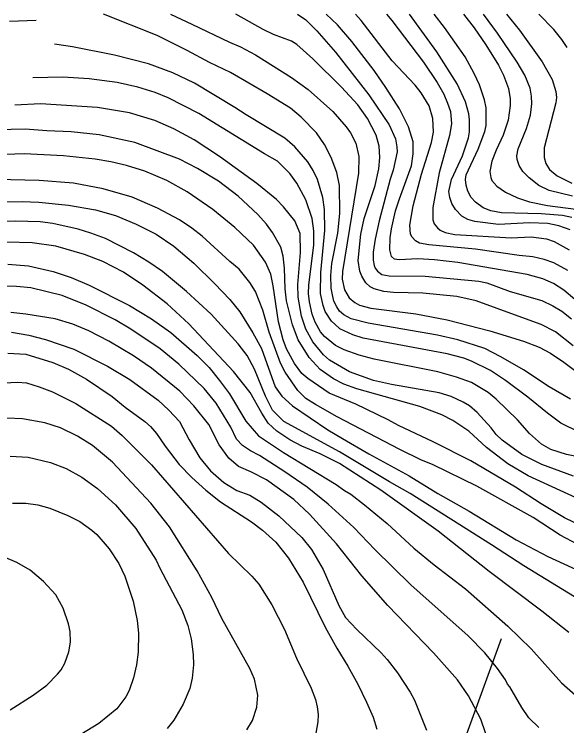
# Model space of a CAD drawing. Extents: x -555860 to -552701, y -1187050 to -1182291.
# Drawn here: x -553621 to -553204, y -1182827 to -1182291 of the extents above; entities that cross this region are included whole.
import ezdxf

# ---------------------------------------------------------------- set-up
doc = ezdxf.new("R2010")
doc.units = 0
for name, color, linetype in [('Level 28', 7, 'Continuous'), ('Level 40', 7, 'Continuous'), ('Level 41', 7, 'Continuous')]:
    doc.layers.add(name, color=color, linetype=linetype)

msp = doc.modelspace()

# ---------------------------------------------------------------- linework, layer by layer
at = {"layer": 'Level 28'}
msp.add_lwpolyline([(-553306.68, -1182907.42), (-553253.4, -1182760.95)], dxfattribs=at)
at = {"layer": 'Level 40'}
for points in [[(-553199.34, -1182540.34), (-553212.79, -1182529.88), (-553223.57, -1182524.47), (-553240.72, -1182518.02), (-553272.44, -1182506.61), (-553287.11, -1182503.37), (-553312.8, -1182500.83), (-553334.81, -1182500.27), (-553342.15, -1182499.42), (-553349.49, -1182497.58), (-553352.59, -1182496.03), (-553355.7, -1182492.93), (-553358.8, -1182487.99), (-553360.35, -1182484.04), (-553361.48, -1182476.14), (-553359.65, -1182456.38), (-553357.11, -1182444.53), (-553348.78, -1182419.69), (-553345.96, -1182406.99), (-553345.11, -1182398.52), (-553345.82, -1182390.05), (-553348.07, -1182381.59), (-553354.43, -1182369.03), (-553361.76, -1182358.87), (-553374.04, -1182345.6), (-553395.63, -1182324.01), (-553407.77, -1182313.43), (-553411.86, -1182310.75), (-553425.38, -1182305.76), (-553433.26, -1182302.11), (-553453.81, -1182290.51)], [(-553201.6, -1182452.99), (-553210.06, -1182449.89), (-553218.53, -1182448.19), (-553232.36, -1182447.77), (-553255.79, -1182448.9), (-553273.57, -1182446.78), (-553278.79, -1182445.09), (-553283.44, -1182442.69), (-553288.1, -1182437.75), (-553290.78, -1182433.24), (-553292.47, -1182428.72), (-553293.04, -1182424.21), (-553291.2, -1182415.17), (-553282.88, -1182397.11), (-553278.22, -1182383.56), (-553277.52, -1182379.05), (-553277.52, -1182370.02), (-553278.08, -1182365.5), (-553280.62, -1182356.47), (-553286.97, -1182342.92), (-553302.21, -1182318.93), (-553322.78, -1182290.51)], [(-553203.99, -1182315.55), (-553207.95, -1182309.62), (-553214.02, -1182302.14), (-553225.37, -1182290.51)], [(-553199.06, -1182638.56), (-553223.05, -1182629.81), (-553238.15, -1182622.33), (-553252.82, -1182611.47), (-553257.34, -1182607.37), (-553261.29, -1182602.29), (-553271.87, -1182590.72), (-553277.52, -1182585.64), (-553282.32, -1182582.82), (-553291.35, -1182578.73), (-553300.38, -1182575.91), (-553336.5, -1182569.55), (-553350.05, -1182566.45), (-553368.11, -1182559.96), (-553383.07, -1182551.21), (-553387.73, -1182547.26), (-553395.77, -1182537.38), (-553401.14, -1182527.78), (-553404.38, -1182518.19), (-553406.78, -1182503.79), (-553407.06, -1182494.2), (-553404.95, -1182470.21), (-553405.37, -1182455.81), (-553409.32, -1182446.22), (-553417.93, -1182435.64), (-553423.15, -1182430.13), (-553437.97, -1182418), (-553466.05, -1182397.82), (-553485.24, -1182385.26), (-553500.48, -1182376.79), (-553514.88, -1182370.58), (-553534.07, -1182364.79), (-553558.06, -1182360.84), (-553601.24, -1182358.16), (-553620.58, -1182359.03)], [(-553149.1, -1182759.64), (-553236.59, -1182706.3), (-553260.86, -1182690.35), (-553322.25, -1182651.68), (-553337.92, -1182642.93), (-553375.59, -1182620.22), (-553417.5, -1182597.49), (-553426.11, -1182588.89), (-553431.47, -1182578.3), (-553439.8, -1182557.98), (-553445.16, -1182547.82), (-553452.08, -1182538.93), (-553472.54, -1182516.5), (-553491.03, -1182499.56), (-553509.23, -1182484.46), (-553519.39, -1182477.41), (-553531.1, -1182470.35), (-553552.13, -1182459.62), (-553563.14, -1182455.39), (-553572.73, -1182452.43), (-553591.92, -1182448.33), (-553601.52, -1182447.06), (-553620.15, -1182446.5), (-553633.69, -1182447.06)], [(-553622.97, -1182530.04), (-553609.99, -1182532.3), (-553597.29, -1182535.54), (-553576.12, -1182543.02), (-553550.72, -1182555.86), (-553533.78, -1182565.88), (-553512.48, -1182581.41), (-553504.29, -1182588.89), (-553496.39, -1182597.35), (-553489.05, -1182611.32), (-553481.01, -1182624.87), (-553472.82, -1182634.75), (-553462.94, -1182643.36), (-553453.07, -1182649.57), (-553443.19, -1182653.09), (-553434.72, -1182658.32), (-553421.31, -1182668.48), (-553403.96, -1182684.99), (-553396.76, -1182694.02), (-553387.87, -1182708.98), (-553376.16, -1182736.07), (-553371.08, -1182745.1), (-553362.61, -1182754.27), (-553344.12, -1182771.77), (-553339.61, -1182776.71), (-553331.85, -1182786.87), (-553322.25, -1182801.55), (-553319.01, -1182807.48), (-553310.11, -1182830.05)], [(-553622.41, -1182658.88), (-553612.24, -1182658.88), (-553603.21, -1182660.15), (-553594.18, -1182662.83), (-553580.64, -1182668.2), (-553571.6, -1182672.85), (-553562.57, -1182679.34), (-553558.76, -1182682.73), (-553549.31, -1182693.45), (-553541.97, -1182704.46), (-553537.45, -1182714.06), (-553531.39, -1182732.97), (-553528.14, -1182747.36), (-553527.15, -1182756.96), (-553527.43, -1182771.35), (-553528.7, -1182780.95), (-553530.96, -1182790.54), (-553534.21, -1182800.14), (-553536.75, -1182804.94), (-553543.52, -1182813.97), (-553557.21, -1182825.11), (-553570.76, -1182833.3)]]:
    msp.add_lwpolyline(points, dxfattribs=at)
at = {"layer": 'Level 41'}
for points in [[(-553201.32, -1182580.7), (-553217.4, -1182571.25), (-553236.73, -1182558.55), (-553253.81, -1182548.67), (-553265.95, -1182542.46), (-553286.27, -1182535.83), (-553301.79, -1182532.3), (-553354, -1182523.41), (-553366.7, -1182520.02), (-553372.35, -1182517.06), (-553375.59, -1182514.41), (-553377.71, -1182511.13), (-553379.82, -1182506.81), (-553380.95, -1182502.1), (-553381.8, -1182497.02), (-553382.22, -1182487.43), (-553381.38, -1182478.39), (-553376.86, -1182455.53), (-553375.31, -1182440.57), (-553375.73, -1182419.69), (-553377.71, -1182409.81), (-553381.8, -1182398.52), (-553387.02, -1182388.64), (-553393.09, -1182379.89), (-553404.52, -1182368.04), (-553412.57, -1182361.41), (-553430.06, -1182350.4), (-553457.72, -1182334.45), (-553473.67, -1182326.98), (-553490.6, -1182317.8), (-553513.18, -1182306.51), (-553553.6, -1182290.51)], [(-553503.04, -1182290.51), (-553486.93, -1182297.91), (-553458.71, -1182311.59), (-553450.24, -1182315.12), (-553438.95, -1182321.19), (-553411.86, -1182338.12), (-553399.16, -1182347.3), (-553380.67, -1182363.81), (-553370.51, -1182375.38), (-553367.41, -1182379.9), (-553363.32, -1182387.8), (-553360.92, -1182397.68), (-553361.2, -1182410.38), (-553373.48, -1182484.32), (-553373.62, -1182490.25), (-553371.78, -1182498.15), (-553368.3, -1182504.33), (-553364.16, -1182507.89), (-553360.49, -1182509.86), (-553352.03, -1182512.12), (-553318.16, -1182516.21), (-553294.45, -1182520.73), (-553262.28, -1182529.05), (-553236.88, -1182536.96), (-553225.02, -1182541.47), (-553216.56, -1182545.99), (-553206.4, -1182552.62), (-553182.55, -1182570.54)], [(-553407.27, -1182290.51), (-553401.14, -1182294.8), (-553392.67, -1182303.13), (-553378.7, -1182319.21), (-553353.44, -1182351.25), (-553338.06, -1182373.82), (-553333.4, -1182384.41), (-553332.27, -1182390.34), (-553332.13, -1182394.29), (-553335.23, -1182408.12), (-553337.49, -1182414.89), (-553345.82, -1182446.22), (-553348.78, -1182460.05), (-553350.19, -1182469.93), (-553350.19, -1182475.85), (-553349.47, -1182479.81), (-553348.64, -1182481.78), (-553346.95, -1182484.04), (-553343.7, -1182486.58), (-553338.2, -1182487.71), (-553311.1, -1182487.85), (-553270.46, -1182491.66), (-553264.39, -1182492.93), (-553246.75, -1182499.42), (-553223.05, -1182506.33), (-553214.58, -1182510.29), (-553207.81, -1182514.38), (-553200.61, -1182520.02)], [(-553198.21, -1182505.49), (-553206.4, -1182498.57), (-553214.3, -1182493.35), (-553222.2, -1182489.82), (-553234.05, -1182486.72), (-553286.27, -1182477.55), (-553304.05, -1182475.57), (-553316.46, -1182474.86), (-553330.58, -1182475.71), (-553334.01, -1182475), (-553336.36, -1182473.17), (-553337.63, -1182467.95), (-553337.49, -1182458.92), (-553336.5, -1182452.15), (-553333.26, -1182438.6), (-553330.44, -1182429.57), (-553321.26, -1182404.73), (-553319.99, -1182395.7), (-553320.13, -1182386.67), (-553323.66, -1182375.38), (-553330.44, -1182361.83), (-553340.6, -1182345.74), (-553349.49, -1182333.04), (-553366.28, -1182311.03), (-553377.15, -1182298.61), (-553385.8, -1182290.51)], [(-553203.43, -1182483.61), (-553213.87, -1182477.83), (-553221.35, -1182475.29), (-553229.82, -1182473.45), (-553239.98, -1182472.47), (-553273, -1182467.53), (-553308.28, -1182464.42), (-553315.34, -1182463.01), (-553318.3, -1182461.18), (-553320.84, -1182458.5), (-553321.97, -1182456.38), (-553322.67, -1182449.61), (-553320.13, -1182434.93), (-553313.64, -1182410.94), (-553306.31, -1182387.23), (-553304.61, -1182379.33), (-553305.32, -1182369.03), (-553308, -1182359.57), (-553313.93, -1182349.7), (-553318.58, -1182343.91), (-553335.94, -1182325.71), (-553359.22, -1182295.23), (-553363.49, -1182290.51)], [(-553340.11, -1182290.51), (-553336.22, -1182295.22), (-553312.37, -1182326.55), (-553301.93, -1182342.07), (-553296.87, -1182350.71), (-553294.03, -1182357.6), (-553291.91, -1182363.81), (-553291.2, -1182373.12), (-553292.76, -1182381.87), (-553300.52, -1182410.09), (-553305.32, -1182436.06), (-553305.18, -1182445.37), (-553304.19, -1182448.48), (-553301.79, -1182451.44), (-553299.6, -1182453.14), (-553295.86, -1182455.11), (-553288.52, -1182456.52), (-553246.19, -1182458.92), (-553230.95, -1182458.35), (-553219.38, -1182459.91), (-553213.73, -1182461.88), (-553202.44, -1182468.09)], [(-553200.47, -1182443.68), (-553207.52, -1182442.27), (-553223.4, -1182441.04), (-553253.53, -1182440.29), (-553261.43, -1182438.74), (-553267.36, -1182436.48), (-553273, -1182432.25), (-553276.39, -1182428.58), (-553278.93, -1182423.92), (-553280.06, -1182419.41), (-553280.49, -1182415.04), (-553280.06, -1182411.65), (-553271.03, -1182392.31), (-553265.95, -1182378.77), (-553264.96, -1182374.25), (-553264.96, -1182361.13), (-553266.23, -1182355.06), (-553270.04, -1182343.77), (-553273.99, -1182335.3), (-553280.9, -1182322.74), (-553296.29, -1182300.59), (-553304.12, -1182290.51)], [(-553282.1, -1182290.51), (-553273.99, -1182300.87), (-553265.24, -1182313.57), (-553255.79, -1182328.81), (-553251.97, -1182336.43), (-553248.17, -1182346.59), (-553246.9, -1182354.21), (-553246.75, -1182359.29), (-553248.31, -1182370.3), (-553252.12, -1182381.59), (-553257.48, -1182392.88), (-553260.58, -1182401.34), (-553262.28, -1182408.96), (-553261.57, -1182413.48), (-553260.58, -1182415.74), (-553257, -1182420.01), (-553250.42, -1182424.49), (-553241.39, -1182429), (-553232.36, -1182431.82), (-553218.81, -1182434.65), (-553189.46, -1182438.46)], [(-553199.9, -1182427.59), (-553217.54, -1182423.36), (-553225.16, -1182419.55), (-553232.63, -1182413.73), (-553237.3, -1182409.1), (-553240.12, -1182404.59), (-553241.67, -1182399.93), (-553241.82, -1182397.11), (-553240.83, -1182392.03), (-553234.48, -1182376.51), (-553231.65, -1182366.63), (-553230.53, -1182358.16), (-553230.81, -1182352.24), (-553231.8, -1182346.31), (-553235.75, -1182336.43), (-553241.53, -1182326.55), (-553256.49, -1182304.82), (-553267.1, -1182290.51)], [(-553249.72, -1182290.51), (-553239.84, -1182302.56), (-553222.62, -1182326.27), (-553215.14, -1182339.82), (-553212.32, -1182348.85), (-553211.83, -1182353.34), (-553212.31, -1182357.29), (-553221.34, -1182391.16), (-553221.35, -1182398.52), (-553220.08, -1182403.04), (-553217.26, -1182407.41), (-553211.33, -1182412.35), (-553200.47, -1182417.85)], [(-553604.54, -1182295.14), (-553624.66, -1182295.93)], [(-553194.82, -1182605.4), (-553208.65, -1182598.62), (-553218.81, -1182591.28), (-553233.49, -1182579.15), (-553250.28, -1182566.45), (-553261.71, -1182558.97), (-553276.11, -1182551.91), (-553281.89, -1182549.66), (-553294.45, -1182546.41), (-553357.67, -1182534.56), (-553365.57, -1182532.16), (-553375.31, -1182527.5), (-553379.24, -1182524.18), (-553381.66, -1182521.86), (-553386.32, -1182514.52), (-553388.01, -1182510), (-553389.84, -1182500.97), (-553389.7, -1182485.17), (-553386.6, -1182453.56), (-553386.88, -1182437.75), (-553388.15, -1182428.72), (-553392.24, -1182415.17), (-553395.49, -1182408.4), (-553399.58, -1182401.63), (-553409.32, -1182390.48), (-553416.8, -1182383.84), (-553446.01, -1182366.35), (-553454.48, -1182360.7), (-553484.96, -1182342.5), (-553501.33, -1182334.59), (-553519.67, -1182327.96), (-553545.36, -1182321.33), (-553576.97, -1182315.12), (-553588.82, -1182313.29), (-553590.7, -1182313.19)], [(-553191.44, -1182624.73), (-553204.44, -1182622.37), (-553216.27, -1182618.66), (-553223.33, -1182614.43), (-553232.36, -1182606.53), (-553241.25, -1182596.08), (-553257.34, -1182580.7), (-553263.41, -1182575.62), (-553276.11, -1182568.14), (-553287.4, -1182564.05), (-553301.51, -1182560.1), (-553349.49, -1182550.5), (-553360.78, -1182547.54), (-553372.07, -1182543.45), (-553378.56, -1182540.2), (-553387.02, -1182533.43), (-553389.99, -1182529.76), (-553394.08, -1182522.7), (-553396.34, -1182516.49), (-553398.31, -1182507.18), (-553398.88, -1182500.97), (-553398.74, -1182494.76), (-553395.1, -1182464.28), (-553394.98, -1182453.8), (-553396.2, -1182444.53), (-553400.99, -1182430.41), (-553407.91, -1182417.71), (-553413.13, -1182410.66), (-553422.3, -1182401.2), (-553432.18, -1182395.7), (-553481.85, -1182365.36), (-553504.85, -1182353.5), (-553514.73, -1182349.41), (-553527.86, -1182345.46), (-553543.38, -1182342.07), (-553564.55, -1182339.11), (-553584.3, -1182337.98), (-553607, -1182338.37)], [(-553197.08, -1182655.07), (-553233.21, -1182638.28), (-553248.59, -1182629.39), (-553264.82, -1182617.11), (-553277.94, -1182604.83), (-553290.22, -1182596.65), (-553298.54, -1182592.55), (-553315.05, -1182586.21), (-553362.47, -1182572.8), (-553372.35, -1182569.27), (-553380.25, -1182565.32), (-553390.27, -1182558.26), (-553398.59, -1182549.23), (-553406.78, -1182535.97), (-553411.15, -1182524.68), (-553415.53, -1182506.62), (-553416.52, -1182497.58), (-553417.08, -1182481.78), (-553418.21, -1182472.75), (-553419.9, -1182465.97), (-553426.25, -1182454.97), (-553430.59, -1182448.76), (-553437.26, -1182441.42), (-553452.12, -1182427.67), (-553466.9, -1182416.3), (-553482.7, -1182406.71), (-553496.25, -1182399.65), (-553530.11, -1182387.23), (-553556.93, -1182381.3), (-553578.09, -1182379.05), (-553596.44, -1182378.48), (-553612.81, -1182377.07), (-553634.12, -1182377.64)], [(-553192.85, -1182676.38), (-553205.83, -1182670.17), (-553223.61, -1182659.44), (-553242.8, -1182647.03), (-553276.67, -1182627.13), (-553305.04, -1182612.74), (-553331.14, -1182600.46), (-553338.9, -1182596.08), (-553363.32, -1182584.51), (-553383.35, -1182576.05), (-553399.58, -1182565.04), (-553403.98, -1182561.37), (-553409.6, -1182553.75), (-553415.53, -1182542.74), (-553418.07, -1182535.97), (-553421.74, -1182522.42), (-553425.69, -1182495.33), (-553427.52, -1182486.3), (-553431.33, -1182477.26), (-553440.51, -1182464.56), (-553454.48, -1182451.3), (-553471.27, -1182437.61), (-553490.6, -1182424.34), (-553505.98, -1182415.74), (-553522.49, -1182408.68), (-553536.32, -1182404.45), (-553548.18, -1182401.63), (-553560.03, -1182399.65), (-553583.74, -1182397.25), (-553613.37, -1182395.7), (-553635.11, -1182396.55)], [(-553195.95, -1182690.07), (-553209.22, -1182683.01), (-553229.54, -1182669.89), (-553272.01, -1182646.18), (-553304.89, -1182630.23), (-553314.21, -1182626.28), (-553330.01, -1182618.66), (-553377.43, -1182593.82), (-553393.8, -1182584.65), (-553401.14, -1182580), (-553407.06, -1182574.07), (-553416.52, -1182560.24), (-553420.04, -1182553.47), (-553428.65, -1182530.04), (-553433.35, -1182513.53), (-553439.09, -1182499.56), (-553443.19, -1182492.79), (-553451.37, -1182482.63), (-553458.43, -1182476.84), (-553479.31, -1182457.79), (-553486.93, -1182451.72), (-553496.25, -1182445.51), (-553512.9, -1182436.62), (-553532.09, -1182428.44), (-553553.82, -1182422.09), (-553576.4, -1182417.85), (-553602.08, -1182415.74), (-553634.54, -1182415.03)], [(-553650.63, -1182432.39), (-553615.07, -1182431.54), (-553602.37, -1182432.11), (-553580.07, -1182434.51), (-553559.75, -1182438.03), (-553544.51, -1182442.27), (-553529.13, -1182448.62), (-553514.03, -1182456.38), (-553500.48, -1182465.27), (-553485.52, -1182478.11), (-553469.58, -1182493.63), (-553458.43, -1182505.49), (-553450.81, -1182514.8), (-553440.93, -1182530.61), (-553434.58, -1182542.46), (-553424.14, -1182571.39), (-553419.06, -1182578.44), (-553411.15, -1182585.64), (-553384.34, -1182603.71), (-553373.48, -1182610.34), (-553353.58, -1182621.91), (-553322.96, -1182638.42), (-553301.51, -1182651.68), (-553277.8, -1182664.95), (-553242.24, -1182686.54), (-553218.53, -1182699.24), (-553179.58, -1182717.16)], [(-553202.72, -1182756.39), (-553223.05, -1182740.3), (-553262.7, -1182710.53), (-553301.22, -1182680.05), (-553344.46, -1182649.2), (-553375.73, -1182629.1), (-553390.13, -1182621.91), (-553403.96, -1182615.98), (-553412.99, -1182611.32), (-553423.01, -1182604.83), (-553429.36, -1182598.62), (-553434.16, -1182591.29), (-553443.05, -1182575.48), (-553455.46, -1182559.68), (-553489.19, -1182523.83), (-553505.56, -1182508.73), (-553523.91, -1182494.62), (-553538.44, -1182484.88), (-553554.1, -1182476.98), (-553567.93, -1182471.62), (-553589.67, -1182465.41), (-553607.45, -1182462.73), (-553626.92, -1182462.31)], [(-553625.79, -1182478.96), (-553610.27, -1182480.09), (-553591.64, -1182484.46), (-553578.09, -1182488.98), (-553564.55, -1182494.62), (-553533.93, -1182510.14), (-553517.56, -1182520.02), (-553502.88, -1182530.47), (-553482.98, -1182547.68), (-553474.02, -1182556.84), (-553466.05, -1182566.45), (-553458.71, -1182576.61), (-553446.29, -1182597.21), (-553436.7, -1182608.22), (-553417.79, -1182620.78), (-553378.13, -1182644.91), (-553371.78, -1182649.57), (-553367.13, -1182652.25), (-553356.68, -1182660.15), (-553339.75, -1182674.4), (-553319.43, -1182693.03), (-553304.33, -1182705.59), (-553280.48, -1182723.65), (-553248.59, -1182751.73), (-553231.09, -1182768.67), (-553208.23, -1182794.49), (-553184.95, -1182814.67)], [(-553225.16, -1182828.08), (-553232.78, -1182820.88), (-553238.01, -1182813.12), (-553247.18, -1182797.46), (-553249.01, -1182795.34), (-553250.42, -1182792.24), (-553256.49, -1182783.63), (-553265.95, -1182771.77), (-553278.51, -1182758.93), (-553321.69, -1182720.55), (-553348.92, -1182694.02), (-553364.87, -1182677.23), (-553384.06, -1182659.87), (-553400.01, -1182647.03), (-553416.96, -1182635.48), (-553435.85, -1182623.18), (-553442.76, -1182619.65), (-553448.69, -1182615.56), (-553453.35, -1182610.76), (-553457.58, -1182601.73), (-553468.59, -1182583.67), (-553477.62, -1182572.66), (-553496.81, -1182554.31), (-553510.92, -1182542.74), (-553532.94, -1182527.78), (-553544.79, -1182520.87), (-553566.81, -1182509.86), (-553584.94, -1182502.58), (-553608.44, -1182496.74), (-553619.3, -1182495.61), (-553632.85, -1182495.47)], [(-553262.14, -1182841.63), (-553269.05, -1182821.87), (-553278.22, -1182804.09), (-553286.69, -1182792.24), (-553304.75, -1182771.77), (-553339.19, -1182736.21), (-553358.66, -1182713.78), (-553377.85, -1182689.64), (-553398.17, -1182667.35), (-553409.95, -1182656.35), (-553430.77, -1182641.52), (-553442.48, -1182635.31), (-553451.8, -1182631.36), (-553459.13, -1182625.15), (-553466.47, -1182614.99), (-553474.23, -1182599.75), (-553485.38, -1182585.64), (-553496.11, -1182574.63), (-553517.42, -1182557.28), (-553530.96, -1182547.96), (-553549.59, -1182536.81), (-553564.83, -1182529.2), (-553576.68, -1182524.11), (-553590.23, -1182520.16), (-553612.24, -1182516.5), (-553623.53, -1182515.36)], [(-553625.79, -1182545.85), (-553612.24, -1182546.69), (-553591.92, -1182552.9), (-553580.07, -1182558.12), (-553566.52, -1182565.6), (-553547.05, -1182578.73), (-553537.31, -1182586.63), (-553522.35, -1182597.35), (-553518.12, -1182601.16), (-553513.6, -1182606.53), (-553507.25, -1182616.12), (-553496.53, -1182629.95), (-553487.07, -1182639.55), (-553476.35, -1182649.14), (-553465.48, -1182657.89), (-553442.06, -1182672.99), (-553433.59, -1182679.34), (-553423.57, -1182688.51), (-553413.98, -1182700.51), (-553403.11, -1182718.57), (-553386.32, -1182752.44), (-553377.71, -1182768.25), (-553369.24, -1182781.79), (-553361.76, -1182795.34), (-553355.13, -1182808.89), (-553350.33, -1182820.18), (-553347.37, -1182829.21)], [(-553628.61, -1182568.28), (-553618.45, -1182567.86), (-553611.68, -1182568.43), (-553602.08, -1182571.25), (-553592.21, -1182575.2), (-553574.43, -1182583.95), (-553547.61, -1182601.02), (-553539.57, -1182607.94), (-553517.56, -1182630.23), (-553459.42, -1182696.98), (-553441.78, -1182713.92), (-553436.41, -1182719.98), (-553426.54, -1182735.51), (-553417.22, -1182754.13), (-553408.05, -1182775.87), (-553397.04, -1182798.44), (-553393.8, -1182806.91), (-553392.39, -1182812.56), (-553391.82, -1182818.2), (-553391.96, -1182823.84), (-553393.37, -1182832.31)], [(-553445.45, -1182829.77), (-553441.35, -1182822.72), (-553437.97, -1182812.84), (-553437.3, -1182803.74), (-553439.73, -1182791.67), (-553443.33, -1182783.49), (-553464.5, -1182745.95), (-553471.97, -1182730.15), (-553482.98, -1182710.11), (-553503.87, -1182676.8), (-553517.84, -1182659.02), (-553546.77, -1182628.12), (-553562.01, -1182615.56), (-553573.16, -1182608.5), (-553586, -1182602.29), (-553597.85, -1182598.48), (-553614.79, -1182595.52), (-553626.64, -1182594.95)], [(-553624.1, -1182623.6), (-553610.55, -1182624.45), (-553593.62, -1182628.26), (-553581.76, -1182632.77), (-553569.91, -1182639.41), (-553558.06, -1182648.02), (-553544.51, -1182660.29), (-553529.27, -1182678.21), (-553513.89, -1182701.92), (-553511.05, -1182707.87), (-553494.55, -1182739.46), (-553490.04, -1182751.31), (-553487.5, -1182761.19), (-553485.95, -1182773.04), (-553485.66, -1182780.95), (-553486.65, -1182790.82), (-553488.49, -1182798.73), (-553493.43, -1182810.58), (-553500.48, -1182822.44), (-553505.56, -1182828.93)], [(-553624.1, -1182814.81), (-553606.6, -1182803.81), (-553596.44, -1182796.19), (-553588.26, -1182788), (-553585.57, -1182784.61), (-553582.75, -1182779.53), (-553579.79, -1182771.07), (-553578.66, -1182763.73), (-553578.8, -1182755.83), (-553579.93, -1182749.9), (-553584.02, -1182738.05), (-553589.67, -1182728.17), (-553598.84, -1182718.01), (-553608.86, -1182709.54), (-553619.02, -1182703.61), (-553629.18, -1182699.52)]]:
    msp.add_lwpolyline(points, dxfattribs=at)

doc.saveas('drawing.dxf')
